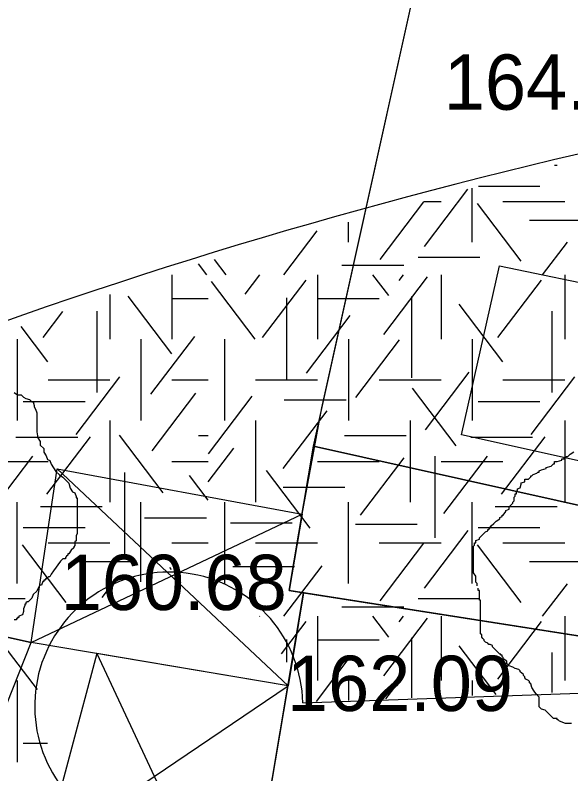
# Model space of a CAD drawing. Extents: x 419101 to 420177, y 4451541 to 4452254.
# Drawn here: x 420082.4 to 420094.47, y 4451822.63 to 4451839.09 of the extents above; entities that cross this region are included whole.
import ezdxf

# ---------------------------------------------------------------- set-up
doc = ezdxf.new("R2010")
doc.units = 0
for name, color, linetype in [('3_HALİHAZIR', 7, 'Continuous'), ('Level 3', 7, 'Continuous'), ('Level 41', 7, 'Continuous'), ('Level 62', 7, 'Continuous')]:
    doc.layers.add(name, color=color, linetype=linetype)

msp = doc.modelspace()

# ---------------------------------------------------------------- linework, layer by layer
at = {"layer": '3_HALİHAZIR'}
for p, q in [((420083.314, 4451829.247), (420088.33, 4451824.542)), ((420082.751, 4451825.479), (420088.634, 4451828.268)), ((420084.179, 4451825.239), (420087.32, 4451818.539)), ((420083.035, 4451820.958), (420088.33, 4451824.542))]:
    msp.add_line(p, q, dxfattribs=at)
for points in [[(420082.06, 4451844.036), (420079.035, 4451826.297), (420082.751, 4451825.479), (420083.314, 4451829.247), (420088.634, 4451828.268), (420089.068, 4451830.572), (420091.347, 4451840.852), (420091.49, 4451841.468), (420088.651, 4451842.127), (420088.711, 4451842.442)], [(420091.347, 4451840.852), (420094.516, 4451840.13), (420094.585, 4451840.645), (420097.699, 4451839.925), (420097.603, 4451839.318), (420100.763, 4451838.583), (420100.04, 4451835.074), (420098.684, 4451828.525), (420098.463, 4451827.607), (420088.883, 4451829.739)], [(420092.099, 4451829.989), (420092.926, 4451833.656), (420095.434, 4451833.136), (420095.721, 4451834.406), (420096.861, 4451834.16), (420097.208, 4451835.744), (420100.04, 4451835.074), (420098.684, 4451828.525)], [(420088.354, 4451826.609), (420088.883, 4451829.739), (420098.463, 4451827.607), (420098.326, 4451825.043)], [(420082.751, 4451825.479), (420083.314, 4451829.247), (420088.634, 4451828.268), (420088.354, 4451826.609), (420088.354, 4451826.609), (420088.669, 4451826.559), (420088.33, 4451824.542)], [(420088.669, 4451826.559), (420098.326, 4451825.043), (420101.665, 4451824.57), (420100.945, 4451816.864), (420087.32, 4451818.539)], [(420079.035, 4451826.297), (420078.445, 4451823.683), (420081.306, 4451821.844), (420082.751, 4451825.479)], [(420084.179, 4451825.239), (420083.035, 4451820.958), (420084.553, 4451820.181), (420087.32, 4451818.539), (420088.33, 4451824.542)]]:
    msp.add_lwpolyline(points, close=True, dxfattribs=at)
at = {"layer": 'Level 3'}
for points in [[(420082.379, 4451830.907), (420082.457, 4451830.856), (420082.535, 4451830.856), (420082.587, 4451830.804), (420082.638, 4451830.778), (420082.716, 4451830.752), (420082.768, 4451830.7), (420082.794, 4451830.7), (420082.82, 4451830.622), (420082.82, 4451830.596), (420082.846, 4451830.544), (420082.872, 4451830.466), (420082.872, 4451830.44), (420082.872, 4451830.362), (420082.872, 4451830.31), (420082.872, 4451830.232), (420082.872, 4451830.206), (420082.872, 4451830.128), (420082.872, 4451830.051), (420082.898, 4451829.921), (420082.95, 4451829.843), (420082.95, 4451829.765), (420083.028, 4451829.687), (420083.028, 4451829.609), (420083.079, 4451829.531), (420083.105, 4451829.453), (420083.157, 4451829.427), (420083.183, 4451829.349), (420083.235, 4451829.271), (420083.287, 4451829.194), (420083.365, 4451829.116), (420083.443, 4451829.064), (420083.494, 4451829.012), (420083.52, 4451828.986), (420083.572, 4451828.934), (420083.598, 4451828.83), (420083.65, 4451828.752), (420083.702, 4451828.726), (420083.728, 4451828.648), (420083.728, 4451828.622), (420083.754, 4451828.622), (420083.754, 4451828.596), (420083.754, 4451828.57), (420083.754, 4451828.518), (420083.754, 4451828.415), (420083.754, 4451828.363), (420083.754, 4451828.285), (420083.754, 4451828.207), (420083.754, 4451828.129), (420083.754, 4451828.051), (420083.754, 4451827.973), (420083.754, 4451827.921), (420083.754, 4451827.843), (420083.728, 4451827.791), (420083.728, 4451827.687), (420083.702, 4451827.661), (420083.702, 4451827.584), (420083.676, 4451827.558), (420083.676, 4451827.532), (420083.624, 4451827.48), (420083.572, 4451827.402), (420083.546, 4451827.402), (420083.546, 4451827.376), (420083.52, 4451827.35), (420083.494, 4451827.324), (420083.494, 4451827.298), (420083.469, 4451827.298), (420083.443, 4451827.298)], [(420092.435, 4451826.71), (420092.435, 4451826.736), (420092.435, 4451826.761), (420092.409, 4451826.787), (420092.409, 4451826.813), (420092.409, 4451826.839), (420092.409, 4451826.865), (420092.409, 4451826.891), (420092.409, 4451826.917), (420092.357, 4451826.995), (420092.357, 4451827.073), (420092.357, 4451827.099), (420092.357, 4451827.177), (420092.357, 4451827.255), (420092.357, 4451827.281), (420092.357, 4451827.307), (420092.357, 4451827.333), (420092.357, 4451827.359), (420092.357, 4451827.385), (420092.357, 4451827.411), (420092.357, 4451827.437), (420092.357, 4451827.463), (420092.357, 4451827.489), (420092.357, 4451827.567), (420092.383, 4451827.592), (420092.383, 4451827.618), (420092.383, 4451827.644), (420092.409, 4451827.644), (420092.409, 4451827.67), (420092.409, 4451827.696), (420092.487, 4451827.722), (420092.487, 4451827.748), (420092.565, 4451827.826), (420092.617, 4451827.878), (420092.668, 4451827.904), (420092.668, 4451827.93), (420092.694, 4451827.93), (420092.746, 4451828.008), (420092.798, 4451828.06), (420092.85, 4451828.112), (420092.928, 4451828.164), (420092.928, 4451828.19), (420092.98, 4451828.216), (420092.98, 4451828.242), (420093.006, 4451828.242), (420093.058, 4451828.32), (420093.058, 4451828.346), (420093.135, 4451828.372), (420093.135, 4451828.397), (420093.135, 4451828.423), (420093.187, 4451828.475), (420093.213, 4451828.501), (420093.213, 4451828.527), (420093.239, 4451828.553), (420093.239, 4451828.579), (420093.239, 4451828.605), (420093.239, 4451828.631), (420093.265, 4451828.657), (420093.265, 4451828.683), (420093.265, 4451828.709), (420093.291, 4451828.709), (420093.291, 4451828.735), (420093.291, 4451828.761), (420093.317, 4451828.787), (420093.317, 4451828.813), (420093.369, 4451828.839), (420093.395, 4451828.917), (420093.395, 4451828.943), (420093.473, 4451828.969), (420093.473, 4451828.995), (420093.473, 4451829.021), (420093.55, 4451829.021), (420093.602, 4451829.073), (420093.602, 4451829.099), (420093.628, 4451829.099), (420093.654, 4451829.125), (420093.732, 4451829.151), (420093.758, 4451829.177), (420093.784, 4451829.177), (420093.784, 4451829.203), (420093.836, 4451829.228), (420093.94, 4451829.254), (420093.94, 4451829.28), (420094.043, 4451829.306), (420094.095, 4451829.358), (420094.121, 4451829.358), (420094.121, 4451829.384), (420094.121, 4451829.41), (420094.173, 4451829.41), (420094.277, 4451829.436), (420094.277, 4451829.462), (420094.303, 4451829.462), (420094.329, 4451829.462), (420094.329, 4451829.488), (420094.381, 4451829.514), (420094.407, 4451829.514), (420094.458, 4451829.566), (420094.536, 4451829.618)], [(420083.443, 4451827.298), (420083.391, 4451827.246), (420083.235, 4451827.038), (420083.183, 4451826.96), (420083.157, 4451826.908), (420083.131, 4451826.908), (420083.105, 4451826.882), (420083.079, 4451826.882), (420083.079, 4451826.856), (420083.053, 4451826.856), (420083.053, 4451826.83), (420083.028, 4451826.83), (420083.028, 4451826.804), (420083.002, 4451826.804), (420082.976, 4451826.727), (420082.95, 4451826.727), (420082.924, 4451826.701), (420082.872, 4451826.597), (420082.794, 4451826.519), (420082.768, 4451826.441), (420082.69, 4451826.363), (420082.664, 4451826.363), (420082.638, 4451826.337), (420082.638, 4451826.311), (420082.612, 4451826.311), (420082.612, 4451826.285), (420082.587, 4451826.207), (420082.587, 4451826.155), (420082.561, 4451826.077), (420082.483, 4451826.051), (420082.483, 4451826.025), (420082.457, 4451826.025), (420082.457, 4451825.999), (420082.431, 4451825.999), (420082.431, 4451825.973), (420082.405, 4451825.973), (420082.379, 4451825.973)], [(420094.381, 4451823.723), (420094.355, 4451823.723), (420094.225, 4451823.775), (420094.199, 4451823.801), (420094.173, 4451823.801), (420094.173, 4451823.827), (420094.095, 4451823.827), (420094.043, 4451823.879), (420093.966, 4451823.957), (420093.914, 4451824.009), (420093.836, 4451824.035), (420093.81, 4451824.061), (420093.784, 4451824.087), (420093.784, 4451824.113), (420093.784, 4451824.191), (420093.784, 4451824.269), (420093.784, 4451824.294), (420093.758, 4451824.32), (420093.758, 4451824.346), (420093.732, 4451824.346), (420093.68, 4451824.424), (420093.628, 4451824.502), (420093.602, 4451824.58), (420093.576, 4451824.606), (420093.576, 4451824.632), (420093.55, 4451824.658), (420093.499, 4451824.684), (420093.473, 4451824.71), (420093.473, 4451824.736), (420093.447, 4451824.762), (420093.447, 4451824.788), (420093.369, 4451824.84), (420093.369, 4451824.866), (420093.343, 4451824.892), (420093.265, 4451824.918), (420093.213, 4451824.944), (420093.135, 4451824.97), (420093.109, 4451824.996), (420093.084, 4451825.022), (420093.084, 4451825.048), (420093.084, 4451825.074), (420093.006, 4451825.125), (420093.006, 4451825.151), (420092.98, 4451825.177), (420092.98, 4451825.203), (420092.954, 4451825.203), (420092.954, 4451825.229), (420092.928, 4451825.229), (420092.902, 4451825.255), (420092.876, 4451825.281), (420092.85, 4451825.307), (420092.824, 4451825.333), (420092.798, 4451825.359), (420092.772, 4451825.385), (420092.772, 4451825.411), (420092.72, 4451825.437), (420092.694, 4451825.437), (420092.668, 4451825.463), (420092.617, 4451825.489), (420092.591, 4451825.515), (420092.591, 4451825.541), (420092.565, 4451825.567), (420092.539, 4451825.593), (420092.539, 4451825.619), (420092.539, 4451825.645), (420092.513, 4451825.671), (420092.513, 4451825.697), (420092.513, 4451825.723), (420092.513, 4451825.801), (420092.513, 4451825.853), (420092.513, 4451825.879), (420092.513, 4451825.905), (420092.513, 4451825.93), (420092.513, 4451825.956), (420092.513, 4451825.982), (420092.513, 4451826.008), (420092.513, 4451826.034), (420092.513, 4451826.06), (420092.513, 4451826.086), (420092.513, 4451826.112), (420092.513, 4451826.138), (420092.513, 4451826.164), (420092.513, 4451826.19), (420092.513, 4451826.216), (420092.513, 4451826.242), (420092.513, 4451826.268), (420092.513, 4451826.346), (420092.513, 4451826.372), (420092.513, 4451826.398), (420092.487, 4451826.398), (420092.487, 4451826.424), (420092.487, 4451826.45), (420092.487, 4451826.476), (420092.487, 4451826.502), (420092.487, 4451826.528), (420092.487, 4451826.554), (420092.487, 4451826.58), (420092.487, 4451826.606), (420092.461, 4451826.606), (420092.461, 4451826.632), (420092.461, 4451826.658)], [(420094.484, 4451823.723), (420094.432, 4451823.723), (420094.407, 4451823.723), (420094.381, 4451823.723)]]:
    msp.add_lwpolyline(points, dxfattribs=at)
at = {"layer": 'Level 41'}
for p, q in [((420094.115, 4451835.838), (420094.175, 4451835.838)), ((420091.291, 4451834.071), (420092.238, 4451835.318)), ((420092.327, 4451834.168), (420092.327, 4451835.343)), ((420092.469, 4451835.382), (420093.801, 4451835.382)), ((420090.331, 4451833.792), (420091.28, 4451835.041)), ((420091.279, 4451835.052), (420091.655, 4451835.052)), ((420093.394, 4451833.757), (420092.444, 4451835.006)), ((420092.998, 4451835.052), (420094.341, 4451835.052)), ((420089.641, 4451834.168), (420089.641, 4451834.598)), ((420093.577, 4451834.645), (420094.92, 4451834.645)), ((420088.24, 4451833.459), (420088.963, 4451834.41)), ((420093.86, 4451833.459), (420094.397, 4451834.165)), ((420091.154, 4451833.84), (420092.497, 4451833.84)), ((420086.564, 4451833.459), (420086.384, 4451833.696)), ((420086.987, 4451833.459), (420086.733, 4451833.792)), ((420089.502, 4451833.665), (420090.845, 4451833.665)), ((420085.805, 4451833.459), (420085.805, 4451832.061)), ((420085.805, 4451833.459), (420085.805, 4451832.061)), ((420087.403, 4451833.042), (420087.72, 4451833.459)), ((420087.774, 4451832.096), (420088.723, 4451833.346)), ((420088.969, 4451833.459), (420088.969, 4451832.061)), ((420090.518, 4451833.007), (420090.174, 4451833.459)), ((420090.411, 4451832.165), (420091.361, 4451833.415)), ((420090.744, 4451833.339), (420090.835, 4451833.459)), ((420091.655, 4451833.459), (420091.655, 4451832.061)), ((420092.888, 4451832.096), (420093.837, 4451833.346)), ((420094.341, 4451833.459), (420094.341, 4451832.061)), ((420087.614, 4451832.061), (420086.665, 4451833.311)), ((420084.462, 4451833.035), (420084.462, 4451832.061)), ((420085.806, 4451831.745), (420084.857, 4451832.994)), ((420085.805, 4451832.945), (420086.593, 4451832.945)), ((420088.294, 4451832.957), (420088.294, 4451831.19)), ((420088.969, 4451832.945), (420090.312, 4451832.945)), ((420091.011, 4451832.992), (420091.011, 4451831.225)), ((420092.995, 4451831.57), (420092.046, 4451832.819)), ((420083.009, 4451832.096), (420083.439, 4451832.663)), ((420084.18, 4451832.671), (420084.18, 4451830.904)), ((420088.734, 4451831.324), (420089.683, 4451832.574)), ((420094.059, 4451832.671), (420094.059, 4451830.904)), ((420083.116, 4451831.57), (420082.535, 4451832.334)), ((420082.448, 4451832.061), (420082.448, 4451830.294)), ((420085.134, 4451832.061), (420085.134, 4451830.294)), ((420085.134, 4451832.061), (420085.134, 4451830.294)), ((420085.354, 4451830.868), (420086.303, 4451832.118)), ((420086.955, 4451830.294), (420086.955, 4451832.061)), ((420089.641, 4451832.061), (420089.641, 4451830.294)), ((420089.8, 4451830.799), (420090.749, 4451832.049)), ((420092.327, 4451832.061), (420092.327, 4451830.294)), ((420083.729, 4451829.993), (420084.678, 4451831.243)), ((420091.317, 4451830.098), (420092.268, 4451831.347)), ((420093.608, 4451829.993), (420094.557, 4451831.243)), ((420083.119, 4451831.177), (420084.462, 4451831.177)), ((420085.805, 4451831.177), (420086.593, 4451831.177)), ((420087.626, 4451831.177), (420088.969, 4451831.177)), ((420090.312, 4451831.177), (420091.655, 4451831.177)), ((420092.998, 4451831.177), (420094.341, 4451831.177)), ((420085.38, 4451829.642), (420086.33, 4451830.891)), ((420091.983, 4451829.748), (420091.033, 4451830.997)), ((420086.603, 4451829.573), (420087.552, 4451830.822)), ((420088.25, 4451830.743), (420089.593, 4451830.743)), ((420082.579, 4451830.707), (420083.922, 4451830.707)), ((420092.458, 4451830.707), (420093.801, 4451830.707)), ((420088.228, 4451829.256), (420089.177, 4451830.506)), ((420084.462, 4451830.294), (420084.462, 4451828.527)), ((420087.626, 4451830.294), (420087.626, 4451828.527)), ((420090.984, 4451830.294), (420090.984, 4451828.527)), ((420094.341, 4451830.294), (420094.341, 4451828.527)), ((420082.419, 4451829.937), (420083.762, 4451829.937)), ((420083.089, 4451828.696), (420084.039, 4451829.946)), ((420085.619, 4451828.73), (420084.67, 4451829.979)), ((420086.389, 4451829.97), (420086.593, 4451829.97)), ((420089.556, 4451829.97), (420090.899, 4451829.97)), ((420092.298, 4451829.937), (420093.641, 4451829.937)), ((420092.968, 4451828.696), (420093.918, 4451829.946)), ((420086.593, 4451828.964), (420087.152, 4451829.7)), ((420081.776, 4451829.41), (420083.119, 4451829.41)), ((420081.837, 4451828.276), (420082.786, 4451829.525)), ((420085.805, 4451829.41), (420086.593, 4451829.41)), ((420088.969, 4451829.41), (420090.312, 4451829.41)), ((420089.905, 4451828.24), (420090.855, 4451829.49)), ((420091.516, 4451829.522), (420091.516, 4451827.754)), ((420091.655, 4451829.41), (420092.998, 4451829.41)), ((420091.716, 4451828.276), (420092.665, 4451829.525)), ((420084.78, 4451829.172), (420084.78, 4451827.404)), ((420086.593, 4451828.57), (420086.187, 4451829.104)), ((420088.813, 4451827.959), (420087.864, 4451829.209)), ((420088.223, 4451828.85), (420089.566, 4451828.85)), ((420082.448, 4451826.759), (420082.448, 4451828.527)), ((420082.953, 4451828.429), (420084.296, 4451828.429)), ((420085.134, 4451826.796), (420085.134, 4451828.527)), ((420086.955, 4451826.759), (420086.955, 4451828.527)), ((420089.641, 4451826.759), (420089.641, 4451828.527)), ((420092.327, 4451826.759), (420092.327, 4451828.527)), ((420092.832, 4451828.429), (420094.175, 4451828.429)), ((420085.216, 4451828.184), (420086.559, 4451828.184)), ((420087.078, 4451828.078), (420088.421, 4451828.078)), ((420082.579, 4451827.973), (420083.922, 4451827.973)), ((420089.795, 4451828.044), (420091.138, 4451828.044)), ((420091.291, 4451826.662), (420092.24, 4451827.912)), ((420092.458, 4451827.973), (420093.801, 4451827.973)), ((420083.515, 4451826.348), (420082.565, 4451827.597)), ((420083.119, 4451827.643), (420084.462, 4451827.643)), ((420085.805, 4451827.643), (420086.593, 4451827.643)), ((420087.626, 4451827.643), (420088.969, 4451827.643)), ((420090.312, 4451827.643), (420091.655, 4451827.643)), ((420090.331, 4451826.383), (420091.28, 4451827.632)), ((420093.394, 4451826.348), (420092.444, 4451827.597)), ((420092.998, 4451827.643), (420094.341, 4451827.643)), ((420083.698, 4451827.236), (420085.041, 4451827.236)), ((420085.796, 4451827.061), (420085.762, 4451827.106)), ((420087.132, 4451827.132), (420088.474, 4451827.132)), ((420088.24, 4451826.05), (420089.069, 4451827.141)), ((420093.577, 4451827.236), (420094.92, 4451827.236)), ((420084.291, 4451826.457), (420084.518, 4451826.756)), ((420093.86, 4451826.05), (420094.397, 4451826.756)), ((420081.275, 4451826.431), (420082.618, 4451826.431)), ((420091.154, 4451826.431), (420092.497, 4451826.431)), ((420089.502, 4451826.256), (420090.845, 4451826.256)), ((420087.714, 4451826.042), (420087.72, 4451826.05)), ((420088.189, 4451825.234), (420088.723, 4451825.937)), ((420088.969, 4451826.05), (420088.969, 4451824.652)), ((420090.518, 4451825.598), (420090.174, 4451826.05)), ((420090.411, 4451824.756), (420091.361, 4451826.006)), ((420090.744, 4451825.93), (420090.835, 4451826.05)), ((420091.655, 4451826.05), (420091.655, 4451824.652)), ((420092.888, 4451824.687), (420093.837, 4451825.937)), ((420094.341, 4451826.05), (420094.341, 4451824.652)), ((420088.294, 4451825.548), (420088.294, 4451825.056)), ((420088.969, 4451825.536), (420090.312, 4451825.536)), ((420091.011, 4451825.583), (420091.011, 4451824.277)), ((420082.888, 4451824.461), (420082.167, 4451825.41)), ((420092.852, 4451824.349), (420092.046, 4451825.41)), ((420088.947, 4451824.196), (420089.683, 4451825.165)), ((420094.059, 4451825.262), (420094.059, 4451824.397)), ((420082.448, 4451824.652), (420082.448, 4451822.885)), ((420089.641, 4451824.652), (420089.641, 4451824.223)), ((420090.457, 4451824.255), (420090.749, 4451824.64)), ((420092.327, 4451824.652), (420092.327, 4451824.329)), ((420082.579, 4451823.298), (420083.106, 4451823.298))]:
    msp.add_line(p, q, dxfattribs=at)
at = {"layer": 'Level 62'}
msp.add_line((420088.652, 4451824.172), (420103.189, 4451824.679), dxfattribs=at)
for centre, radius, start, end in [((420121.033, 4451722.239), 116.858, 95.52771, 129.83653), ((420085.741, 4451824.097), 2.912, 1.4802, 237.0149)]:
    msp.add_arc(centre, radius, start, end, dxfattribs=at)

# ---------------------------------------------------------------- texts
at = {"layer": '3_HALİHAZIR'}
for s, p in [('164.56', (420091.715, 4451837.041)), ('160.68', (420083.395, 4451826.184)), ('162.09', (420088.308, 4451823.993))]:
    msp.add_text(s, height=1.2, dxfattribs=at).set_placement(p)

doc.saveas('drawing.dxf')
